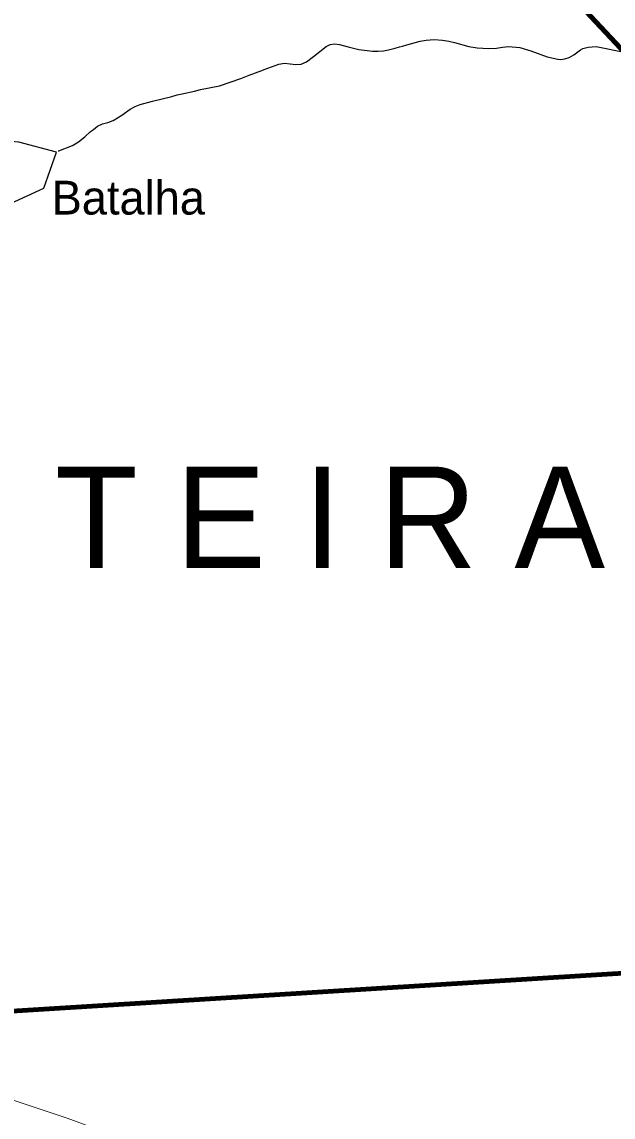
# Model space of a CAD drawing. Extents: x -1643653 to 4543381, y 1624270 to 13878484.
# Drawn here: x 706171 to 714916, y 8915829 to 8932043 of the extents above; entities that cross this region are included whole.
import ezdxf
from ezdxf.enums import TextEntityAlignment as Align

# ---------------------------------------------------------------- set-up
doc = ezdxf.new("R2010")
doc.units = 0
doc.header["$LTSCALE"] = 200
for name, color, linetype, lineweight in [('12', 7, 'Continuous', 25), ('21', 7, 'Continuous', 25), ('23', 7, 'Continuous', 13), ('27', 7, 'Continuous', 13), ('60', 7, 'Continuous', 13), ('9', 7, 'Continuous', 90)]:
    doc.layers.add(name, color=color, linetype=linetype, lineweight=lineweight)
doc.layers.add('41', color=7, linetype='Continuous')
doc.layers.add('42', color=7, linetype='Continuous')

msp = doc.modelspace()

# ---------------------------------------------------------------- linework, layer by layer
at = {"layer": '12'}
for points in [[(709408.8, 8931206.7), (709506, 8931244.1), (709530.5, 8931254.4), (709718.5, 8931325.6), (709756.5, 8931340.2), (709970.9, 8931418.8), (710057.5, 8931433), (710222.4, 8931413.2), (710303.9, 8931419.1), (710382.8, 8931452.2), (710482.4, 8931530.5), (710672.9, 8931677.7), (710731.3, 8931706.9)], [(710731.3, 8931706.9), (710792.4, 8931720.3), (710870, 8931709.1), (710995.6, 8931673.3), (711155.5, 8931637), (711358.4, 8931611), (711439, 8931609.2), (711519.6, 8931616.5), (711595.6, 8931631.9), (711691.4, 8931654.4), (711758.3, 8931674.8), (711801.8, 8931686.3), (711865.2, 8931703.9)], [(711865.2, 8931703.9), (712062.8, 8931758.7), (712149.2, 8931774.2), (712270.1, 8931781.1), (712394.1, 8931770.4), (712486.3, 8931756.9), (712570, 8931737.7), (712782.6, 8931677.3), (712904.8, 8931658.7), (713073.1, 8931649.7), (713192.9, 8931656.7), (713282.3, 8931671.3), (713370.2, 8931678.6), (713537.4, 8931664.2), (713701.3, 8931615.9), (713941.9, 8931526.7), (714100.3, 8931490.7), (714142.1, 8931488.3), (714201.7, 8931495.9), (714265.5, 8931516.4), (714337.6, 8931556.1), (714431.9, 8931628.3), (714468.7, 8931648.4), (714547.9, 8931667.9), (714667.4, 8931678.5), (715103.5, 8931588.9)], [(708723.4, 8931020.2), (708811.5, 8931041), (709092.4, 8931097.6), (709408.8, 8931206.7)], [(707006.6, 8930266.8), (707103.7, 8930343), (707184.8, 8930419.8), (707230.2, 8930449.4), (707290.2, 8930499.3), (707360.5, 8930533.4), (707440.2, 8930552.8), (707519.1, 8930582), (707648.7, 8930663), (707774.6, 8930753.3), (707847.3, 8930792.2), (707921.9, 8930818.9), (708100.7, 8930870.7), (708389.3, 8930937.4), (708468.4, 8930964.3), (708541.7, 8930977.4), (708723.4, 8931020.2)], [(706708.4, 8930134.1), (706715.6, 8930134.1), (706921.2, 8930211.8), (707006.6, 8930266.8)]]:
    msp.add_lwpolyline(points, dxfattribs=at)
at = {"layer": '21'}
msp.add_lwpolyline([(706124.6, 8930262.6), (705772.7, 8930291), (705798.2, 8930406.1), (705622.6, 8930367.7), (705604.9, 8930160.7), (705235.9, 8930107), (705266.5, 8930017.5), (704872.7, 8929859.6), (704949.4, 8929648.4), (705414.2, 8929583), (706002.8, 8929352.6), (706496.2, 8929580.5), (706680.1, 8930116.3)], close=True, dxfattribs=at)
at = {"layer": '23'}
msp.add_lwpolyline([(689144, 8929202.5), (689669.2, 8928966.4), (689587, 8928308.8), (689587, 8927486.9), (690079.9, 8927240.3), (690244.2, 8926336.2), (690041, 8925616.5), (691577.3, 8925190.3), (692490.7, 8922452), (693614.1, 8922073.4), (696284, 8920209.5), (699037.6, 8918613.1), (702263.2, 8917164.2), (705288.9, 8916332.9), (706839.2, 8915815.2), (708400.1, 8915239.8), (709632.4, 8914171.3), (710536.1, 8912363), (711686.2, 8911212.3), (712836.4, 8910225.9), (714150.8, 8909075.2), (715793.9, 8908335.5)], dxfattribs=at)
msp.add_lwpolyline([(689144, 8929202.5), (689669.2, 8928966.4), (689587, 8928308.8), (689587, 8927486.9), (690079.9, 8927240.3), (690244.2, 8926336.2), (690041, 8925616.5), (691577.3, 8925190.3), (692490.7, 8922452), (693614.1, 8922073.4), (696284, 8920209.5), (699037.6, 8918613.1), (702263.2, 8917164.2), (705288.9, 8916332.9), (706839.2, 8915815.2), (708400.1, 8915239.8), (709632.4, 8914171.3), (710536.1, 8912363), (711686.2, 8911212.3), (712836.4, 8910225.9), (714150.8, 8909075.2), (715793.9, 8908335.5)], dxfattribs=at)
at = {"layer": '27'}
msp.add_lwpolyline([(689144, 8929202.5), (689669.2, 8928966.4), (689587, 8928308.8), (689627.4, 8927720.4), (689993.2, 8927106.3), (690118.7, 8926721.2), (690041, 8925616.5), (691751.9, 8925025.5), (691997.1, 8924315.7), (691944.4, 8923370.1), (692490.7, 8922452), (693614.1, 8922073.4), (696284, 8920209.5), (699037.6, 8918613.1), (702263.2, 8917164.2), (705288.9, 8916332.9), (706839.2, 8915815.2), (708400.1, 8915239.8), (709632.4, 8914171.3), (710536.1, 8912363), (711686.2, 8911212.3), (712836.4, 8910225.9), (714150.8, 8909075.2), (715793.9, 8908335.5)], dxfattribs=at)
at = {"layer": '60', "lineweight": 25}
msp.add_spline([(814781, 9009175.5), (814787.2, 9009173.4), (814796.9, 9009173.4), (814799.4, 9009172.4), (814805.1, 9009174.5), (814805.6, 9009176.5), (814811.7, 9009179.5), (814811.7, 9009179.5), (814801.5, 9009181), (814790.7, 9009181.5), (814784.1, 9009183.1), (814777.4, 9009185.1), (814778.4, 9009175.5)], degree=3, dxfattribs=at)
at = {"layer": '9'}
for p, q in [((710319.1, 8936704.6), (720989.4, 8925252.2)), ((702263.2, 8917164.2), (717332.2, 8918103.3))]:
    msp.add_line(p, q, dxfattribs=at)

# ---------------------------------------------------------------- texts
at = {"layer": '41'}
msp.add_text('Batalha', height=500, dxfattribs=at).set_placement((706611.1, 8929191.2))
at = {"layer": '42'}
msp.add_text('B A C I A  L E I T E I R A', height=1500, dxfattribs=at).set_placement((703704.8, 8923960), align=Align.CENTER)

doc.saveas('drawing.dxf')
